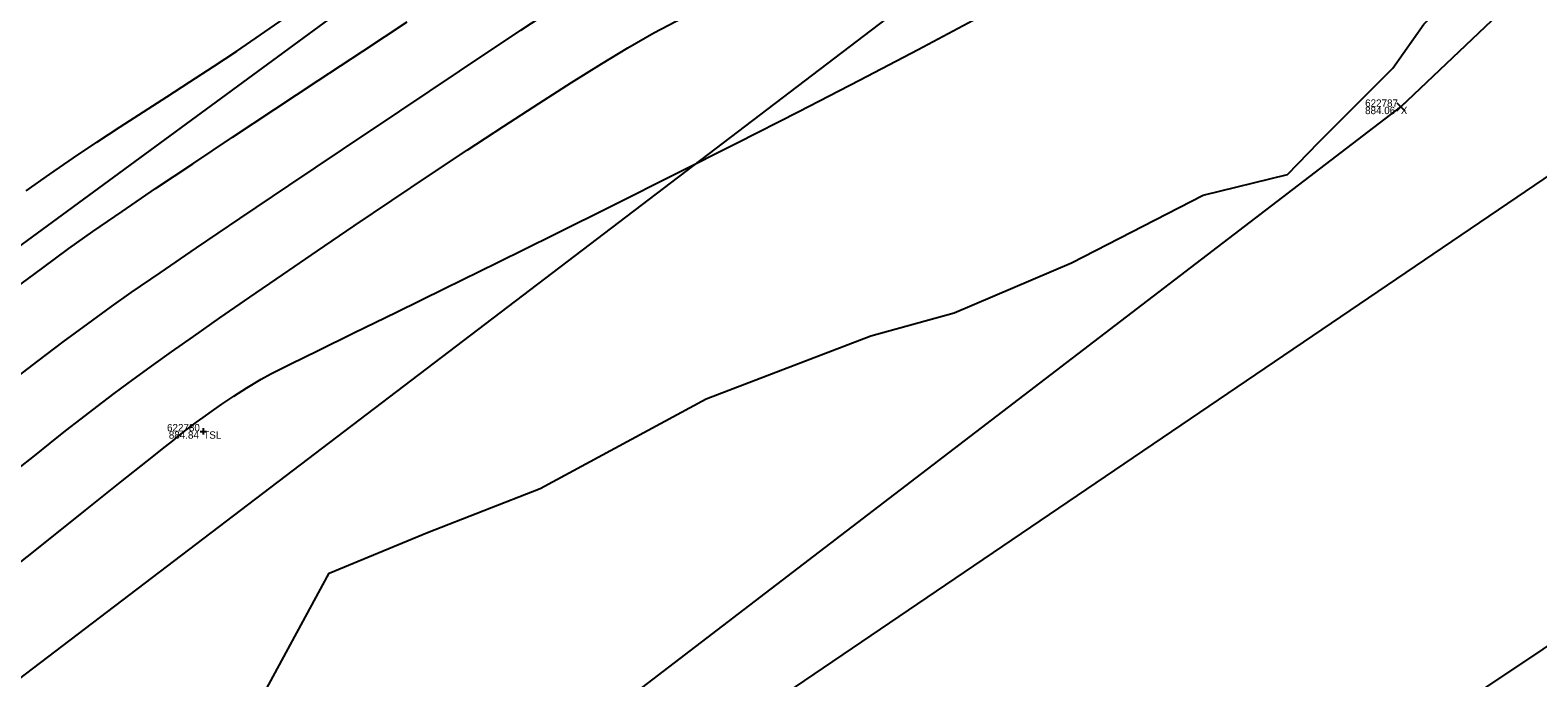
# Model space of a CAD drawing. Extents: x 1957117 to 1971063, y 701601 to 715861.
# Drawn here: x 1967489.1 to 1967560.8, y 710024.5 to 710055.3 of the extents above; entities that cross this region are included whole.
import ezdxf

# ---------------------------------------------------------------- set-up
doc = ezdxf.new("R2010")
doc.units = 0
for name, color, linetype in [('AP_X_Lights', 7, 'Continuous'), ('DT_X_Contour_Major', 7, 'Continuous'), ('DT_X_Contour_Minor', 7, 'Continuous'), ('DT_X_TIN_Hull', 7, 'Continuous'), ('PV_P_Drive', 7, 'Continuous'), ('PV_P_Shoulder', 7, 'Continuous'), ('RS_Raster1', 7, 'Continuous'), ('RW_X_Esmt_RR', 7, 'Continuous'), ('RW_X_Fee_RW', 7, 'Continuous'), ('SC_Scratch1', 7, 'Continuous'), ('SC_Shading5', 7, 'Continuous'), ('VG_X_Tree_Line_Rt', 7, 'Continuous')]:
    doc.layers.add(name, color=color, linetype=linetype)

msp = doc.modelspace()

# ---------------------------------------------------------------- linework, layer by layer
at = {"layer": 'AP_X_Lights'}
for p, q in [((1967554.131, 710051.472), (1967554.519, 710051.862)), ((1967554.131, 710051.862), (1967554.519, 710051.472))]:
    msp.add_line(p, q, dxfattribs=at)
at = {"layer": 'DT_X_Contour_Major'}
msp.add_lwpolyline([(1967487.486, 710029.085), (1967489.751, 710030.889), (1967491.748, 710032.48), (1967493.42, 710033.811), (1967494.708, 710034.837), (1967495.555, 710035.511), (1967495.903, 710035.787), (1967496.219, 710036.038), (1967496.465, 710036.235), (1967496.714, 710036.428), (1967497.039, 710036.667), (1967497.348, 710036.89), (1967497.753, 710037.179), (1967498.242, 710037.52), (1967498.805, 710037.899), (1967499.433, 710038.304), (1967500.115, 710038.721), (1967500.572, 710038.962), (1967501.491, 710039.422), (1967502.825, 710040.079), (1967504.525, 710040.913), (1967506.545, 710041.902), (1967508.838, 710043.027), (1967511.357, 710044.265), (1967514.054, 710045.597), (1967516.884, 710047.002), (1967519.798, 710048.458), (1967522.749, 710049.945), (1967525.691, 710051.442), (1967528.577, 710052.929), (1967531.359, 710054.384), (1967533.99, 710055.787)], dxfattribs=at)
msp.add_lwpolyline([(1967487.486, 710029.085), (1967489.751, 710030.889), (1967491.748, 710032.48), (1967493.42, 710033.811), (1967494.708, 710034.837), (1967495.555, 710035.511), (1967495.903, 710035.787), (1967496.219, 710036.038), (1967496.465, 710036.235), (1967496.714, 710036.428), (1967497.039, 710036.667), (1967497.348, 710036.89), (1967497.753, 710037.179), (1967498.242, 710037.52), (1967498.805, 710037.899), (1967499.433, 710038.304), (1967500.115, 710038.721), (1967500.572, 710038.962), (1967501.491, 710039.422), (1967502.825, 710040.079), (1967504.525, 710040.913), (1967506.545, 710041.902), (1967508.838, 710043.027), (1967511.357, 710044.265), (1967514.054, 710045.597), (1967516.884, 710047.002), (1967519.798, 710048.458), (1967522.749, 710049.945), (1967525.691, 710051.442), (1967528.577, 710052.929), (1967531.359, 710054.384), (1967533.99, 710055.787)], dxfattribs=at)
at = {"layer": 'DT_X_Contour_Minor'}
for points in [[(1967488.277, 710038.649), (1967489.497, 710039.581), (1967490.694, 710040.484), (1967491.859, 710041.349), (1967492.986, 710042.169), (1967493.932, 710042.835), (1967495.3, 710043.777), (1967497.038, 710044.96), (1967499.098, 710046.354), (1967501.43, 710047.923), (1967503.983, 710049.636), (1967506.707, 710051.46), (1967509.553, 710053.362), (1967512.47, 710055.307), (1967515.409, 710057.265)], [(1967488.277, 710038.649), (1967489.497, 710039.581), (1967490.694, 710040.484), (1967491.859, 710041.349), (1967492.986, 710042.169), (1967493.932, 710042.835), (1967495.3, 710043.777), (1967497.038, 710044.96), (1967499.098, 710046.354), (1967501.43, 710047.923), (1967503.983, 710049.636), (1967506.707, 710051.46), (1967509.553, 710053.362), (1967512.47, 710055.307), (1967515.409, 710057.265)], [(1967488.326, 710042.979), (1967489.718, 710044.015), (1967490.96, 710044.921), (1967492.112, 710045.735), (1967493.501, 710046.693), (1967495.092, 710047.773), (1967496.854, 710048.957), (1967498.754, 710050.222), (1967500.757, 710051.55), (1967502.831, 710052.919), (1967504.943, 710054.31), (1967507.06, 710055.702)], [(1967488.326, 710042.979), (1967489.718, 710044.015), (1967490.96, 710044.921), (1967492.112, 710045.735), (1967493.501, 710046.693), (1967495.092, 710047.773), (1967496.854, 710048.957), (1967498.754, 710050.222), (1967500.757, 710051.55), (1967502.831, 710052.919), (1967504.943, 710054.31), (1967507.06, 710055.702)], [(1967488.522, 710034.426), (1967489.322, 710035.065), (1967490.076, 710035.668), (1967490.809, 710036.25), (1967491.546, 710036.827), (1967492.31, 710037.417), (1967493.126, 710038.034), (1967494.019, 710038.696), (1967495.013, 710039.418), (1967495.839, 710040.007), (1967496.894, 710040.749), (1967498.148, 710041.623), (1967499.569, 710042.607), (1967501.128, 710043.679), (1967502.793, 710044.817), (1967504.535, 710046), (1967506.322, 710047.206), (1967508.125, 710048.414), (1967509.913, 710049.601), (1967511.655, 710050.746), (1967513.32, 710051.828), (1967514.879, 710052.823), (1967516.301, 710053.712), (1967517.555, 710054.472), (1967518.797, 710055.178), (1967520.187, 710055.918)], [(1967488.522, 710034.426), (1967489.322, 710035.065), (1967490.076, 710035.668), (1967490.809, 710036.25), (1967491.546, 710036.827), (1967492.31, 710037.417), (1967493.126, 710038.034), (1967494.019, 710038.696), (1967495.013, 710039.418), (1967495.839, 710040.007), (1967496.894, 710040.749), (1967498.148, 710041.623), (1967499.569, 710042.607), (1967501.128, 710043.679), (1967502.793, 710044.817), (1967504.535, 710046), (1967506.322, 710047.206), (1967508.125, 710048.414), (1967509.913, 710049.601), (1967511.655, 710050.746), (1967513.32, 710051.828), (1967514.879, 710052.823), (1967516.301, 710053.712), (1967517.555, 710054.472), (1967518.797, 710055.178), (1967520.187, 710055.918)], [(1967488.934, 710047.672), (1967490.063, 710048.47), (1967491.183, 710049.238), (1967492.296, 710049.983), (1967493.405, 710050.71), (1967494.512, 710051.427), (1967495.618, 710052.139), (1967496.726, 710052.854), (1967497.837, 710053.579), (1967498.954, 710054.319), (1967500.079, 710055.081), (1967501.213, 710055.872)], [(1967488.934, 710047.672), (1967490.063, 710048.47), (1967491.183, 710049.238), (1967492.296, 710049.983), (1967493.405, 710050.71), (1967494.512, 710051.427), (1967495.618, 710052.139), (1967496.726, 710052.854), (1967497.837, 710053.579), (1967498.954, 710054.319), (1967500.079, 710055.081), (1967501.213, 710055.872)]]:
    msp.add_lwpolyline(points, dxfattribs=at)
at = {"layer": 'DT_X_TIN_Hull'}
msp.add_lwpolyline([(1967085.547, 709715.349), (1967125.288, 709742.888), (1967201.922, 709789.858), (1967241.236, 709818.165), (1967322.211, 709876.642), (1967362.318, 709905.771), (1967392.475, 709930.269), (1967431.715, 709958.84), (1967471.128, 709988.987), (1967511.322, 710018.762), (1967554.325, 710051.667), (1967587.708, 710083.338), (1967628.088, 710112.408), (1967711.181, 710172.474), (1967750.978, 710202.551), (1967790.701, 710237.171), (1967830.563, 710265.437)], dxfattribs=at)
at = {"layer": 'PV_P_Drive'}
for p, q in [((1967497.359, 710036.378), (1967497.359, 710036.086)), ((1967497.213, 710036.232), (1967497.505, 710036.232)), ((1967497.359, 710036.232), (1967497.359, 710036.232))]:
    msp.add_line(p, q, dxfattribs=at)
at = {"layer": 'RW_X_Esmt_RR'}
msp.add_line((1967272.347, 709859.903), (1968456.675, 710761.138), dxfattribs=at)
at = {"layer": 'RW_X_Fee_RW'}
for points in [[(1963881.046, 707276.431), (1964172.578, 707701.964), (1964668.324, 708419.582), (1964735.207, 708501.875), (1964966.496, 708718.802), (1965107.468, 708816.338), (1965585.552, 709094.216), (1966091.861, 709326.705), (1966247.281, 709386.816), (1966633.174, 709551.737), (1966943.202, 709670.565), (1967172.032, 709812.662), (1967935.697, 710373.174), (1968346.714, 710683.963), (1968484.345, 710796.182), (1968743.632, 711067.038), (1968903.937, 711275.819), (1969041.222, 711501.316), (1969638.166, 712572.015), (1970019.077, 713196.718)], [(1967116.29, 709739.43), (1967383.14, 709927.52), (1967553.25, 710042.89), (1967829.55, 710230.43), (1968162.2, 710466.8), (1968517.84, 710753.6), (1968558.27, 710789.51), (1968630.48, 710856.95), (1968698.82, 710928.17), (1968731.45, 710965.15), (1968773.33, 711015.85), (1968804.61, 711056.38), (1968853.86, 711125.52), (1968913.61, 711220.63), (1968967.08, 711305.76), (1969517.7, 712248.37), (1969788.18, 712707.53), (1969960.82, 712983.76)]]:
    msp.add_lwpolyline(points, dxfattribs=at)
at = {"layer": 'SC_Shading5'}
for points in [[(1963589.678, 706586.994), (1963626.625, 706689.548), (1963651.76, 706746.832), (1963668.09, 706778.596), (1963682.768, 706805.402), (1963734.424, 706911.594), (1963826.849, 707116.717), (1963877.258, 707215.645), (1963964.981, 707354.472), (1964070.526, 707509.355), (1964132.574, 707601.994), (1964163.9, 707642.169), (1964191.2, 707685.167), (1964278.98, 707807.131), (1964326.11, 707874.364), (1964396.427, 707968.962), (1964508.519, 708133.679), (1964655.588, 708336.552), (1964745.319, 708429.172), (1964840.327, 708522.317), (1964988.178, 708660.245), (1965089.796, 708739.041), (1965251.743, 708835.216), (1965415.807, 708922.048), (1965866.2, 709149.38), (1966173.543, 709294.131), (1966283.627, 709338.196), (1966534.003, 709419.214), (1966689.084, 709471.266), (1967008.468, 709641.817), (1967166.677, 709750.124), (1967422.113, 709931.083), (1967818.707, 710198.831), (1968187.021, 710459.852), (1968360.589, 710592.493), (1968496.543, 710707.847), (1968606.427, 710809.378), (1968733.391, 710937.091), (1968807.28, 711025.4), (1968843.008, 711077.094), (1968863.233, 711106.099), (1968909.747, 711171.311), (1968974.133, 711279.559), (1969130.932, 711546.915), (1969247.433, 711744.686), (1969402.714, 712016.424), (1969505.287, 712191.789), (1969666.311, 712460.805), (1969771.586, 712639.896), (1969880.058, 712820.917), (1969964.994, 712955.706), (1969990.005, 713000.084), (1970030.065, 713068.479)], [(1963609.915, 706579.703), (1963646.615, 706681.572), (1963671.193, 706737.585), (1963687.092, 706768.511), (1963701.884, 706795.526), (1963753.906, 706902.469), (1963846.249, 707107.41), (1963895.973, 707204.994), (1963982.966, 707342.667), (1964088.35, 707497.312), (1964150.015, 707589.379), (1964181.502, 707629.761), (1964209.024, 707673.109), (1964296.517, 707794.674), (1964343.552, 707861.772), (1964413.958, 707956.489), (1964526.123, 708121.313), (1964672.104, 708322.686), (1964760.576, 708414.006), (1964855.195, 708506.77), (1965002.134, 708643.847), (1965101.925, 708721.226), (1965262.272, 708816.451), (1965425.685, 708902.939), (1965875.63, 709130.044), (1966182.13, 709274.398), (1966290.944, 709317.954), (1966540.737, 709398.785), (1966697.632, 709451.445), (1967019.644, 709623.399), (1967178.971, 709732.471), (1967434.35, 709913.39), (1967830.945, 710181.14), (1968199.774, 710442.525), (1968374.086, 710575.735), (1968510.806, 710691.739), (1968621.36, 710793.889), (1968749.296, 710922.58), (1968824.413, 711012.355), (1968860.678, 711064.827), (1968880.812, 711093.701), (1968927.778, 711159.547), (1968992.655, 711268.62), (1969149.476, 711536.015), (1969266.039, 711733.891), (1969421.336, 712005.657), (1969523.8, 712180.835), (1969684.812, 712449.831), (1969790.084, 712628.917), (1969898.385, 712809.653), (1969983.474, 712944.685), (1970008.657, 712989.367), (1970048.626, 713057.607)]]:
    msp.add_spline(points, degree=3, dxfattribs=at)
at = {"layer": 'VG_X_Tree_Line_Rt'}
msp.add_lwpolyline([(1967498.934, 710021.363), (1967503.343, 710029.492), (1967508.032, 710031.414), (1967513.383, 710033.508), (1967521.289, 710037.775), (1967529.121, 710040.777), (1967533.076, 710041.871), (1967538.662, 710044.248), (1967544.927, 710047.468), (1967548.943, 710048.451), (1967550.421, 710049.989), (1967553.941, 710053.496), (1967555.429, 710055.594), (1967558.701, 710058.821), (1967562, 710060.489), (1967564.338, 710062.09), (1967565.366, 710064.458), (1967566.234, 710066.525), (1967570.676, 710071.173), (1967577.969, 710075.479), (1967586.557, 710077.312), (1967594.409, 710075.713)], dxfattribs=at)

# ---------------------------------------------------------------- texts
at = {"layer": 'PV_P_Shoulder'}
for s, p in [('884.06', (1967552.628, 710051.317)), ('884.84', (1967495.719, 710035.882))]:
    msp.add_text(s, height=0.35, dxfattribs=at).set_placement(p)
at = {"layer": 'RS_Raster1'}
for s, p in [('622787', (1967552.63, 710051.667)), ('622780', (1967495.634, 710036.232))]:
    msp.add_text(s, height=0.35, dxfattribs=at).set_placement(p)
at = {"layer": 'SC_Scratch1'}
for s, p in [('X', (1967554.325, 710051.317)), ('TSL', (1967497.359, 710035.882))]:
    msp.add_text(s, height=0.35, dxfattribs=at).set_placement(p)

doc.saveas('drawing.dxf')
